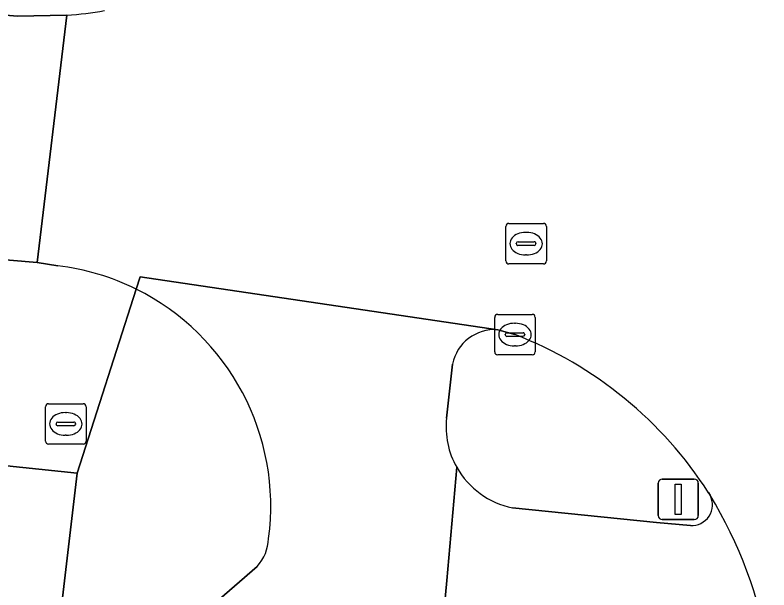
# Model space of a CAD drawing. Extents: x 160856 to 161310, y 384024 to 384878.
# Drawn here: x 161252.22 to 161270.85, y 384661.03 to 384675.22 of the extents above; entities that cross this region are included whole.
import ezdxf

# ---------------------------------------------------------------- set-up
doc = ezdxf.new("R2010")
doc.units = 0
for name, color, linetype in [('IMGEO_Brandkraan', 7, 'Continuous'), ('IMGEO_Erf', 7, 'Continuous'), ('IMGEO_Kolk', 7, 'Continuous'), ('IMGEO_Rijbaan_lokaal_gesloten', 7, 'Continuous'), ('IMGEO_Rijbaan_lokaal_open', 7, 'Continuous'), ('IMGEO_Rioolput', 7, 'Continuous'), ('IMGEO_Verkeerseiland_gesloten', 7, 'Continuous'), ('IMGEO_Verkeersregelinstallatiepaal', 7, 'Continuous'), ('IMGEO_Voetpad_gesloten', 7, 'Continuous'), ('IMGEO_Voetpad_open', 7, 'Continuous')]:
    doc.layers.add(name, color=color, linetype=linetype)

msp = doc.modelspace()

# ---------------------------------------------------------------- linework, layer by layer
at = {"layer": 'IMGEO_Brandkraan'}
for p, q in [((161252.976, 384664.699), (161252.976, 384665.551)), ((161253.051, 384665.625), (161253.903, 384665.625)), ((161253.977, 384665.551), (161253.977, 384664.699)), ((161253.464, 384665.405), (161253.489, 384665.405)), ((161253.235, 384665.119), (161253.235, 384665.131)), ((161253.278, 384665.168), (161253.676, 384665.168)), ((161253.719, 384665.131), (161253.719, 384665.119)), ((161253.673, 384665.082), (161253.275, 384665.082)), ((161253.487, 384664.845), (161253.462, 384664.845)), ((161253.903, 384664.625), (161253.051, 384664.625))]:
    msp.add_line(p, q, dxfattribs=at)
for points in [[(161252.976, 384664.699), (161252.976, 384665.551)], [(161253.051, 384665.625), (161253.903, 384665.625)], [(161253.977, 384665.551), (161253.977, 384664.699)], [(161253.903, 384664.625), (161253.051, 384664.625)]]:
    msp.add_lwpolyline(points, dxfattribs=at)
for centre, radius, start, end in [((161253.053, 384665.549), 0.0765, 91.552, 178.448), ((161253.053, 384665.549), 0.0765, 91.552, 178.448), ((161253.901, 384665.549), 0.0765, 1.552, 88.448), ((161253.901, 384665.549), 0.0765, 1.552, 88.448), ((161253.275, 384665.128), 0.0403, 85.8775, 175.7526), ((161253.272, 384665.118), 0.0366, 178.938, 274.7102), ((161253.676, 384665.125), 0.043, 264.8664, 352.4533), ((161253.68, 384665.13), 0.0386, 1.7309, 96.639), ((161253.053, 384664.701), 0.0765, 181.552, 268.448), ((161253.053, 384664.701), 0.0765, 181.552, 268.448), ((161253.901, 384664.701), 0.0765, 271.552, 358.448), ((161253.901, 384664.701), 0.0765, 271.552, 358.448)]:
    msp.add_arc(centre, radius, start, end, dxfattribs=at)
for centre, major_axis, ratio, start_param, end_param in [((161253.463, 384665.125), (-0.387, 0.002), 0.722429, 4.712389, 7.853982), ((161253.488, 384665.125), (-0.39, 0.002), 0.717154, 1.570796, 4.712389)]:
    msp.add_ellipse(centre, major_axis=major_axis, ratio=ratio, start_param=start_param, end_param=end_param, dxfattribs=at)
at = {"layer": 'IMGEO_Erf'}
msp.add_lwpolyline([(161251.223, 384642.435), (161253.755, 384663.908), (161239.297, 384665.418), (161231.728, 384666.208), (161230.236, 384666.363), (161229.727, 384661.39), (161229.474, 384658.921)], dxfattribs=at)
at = {"layer": 'IMGEO_Kolk'}
for p, q in [((161264.071, 384666.906), (161264.071, 384667.758)), ((161264.146, 384667.832), (161264.998, 384667.832)), ((161265.072, 384667.758), (161265.072, 384666.906)), ((161264.559, 384667.612), (161264.584, 384667.612)), ((161264.373, 384667.375), (161264.771, 384667.375)), ((161264.33, 384667.326), (161264.33, 384667.338)), ((161264.768, 384667.289), (161264.37, 384667.289)), ((161264.814, 384667.338), (161264.814, 384667.326)), ((161264.582, 384667.052), (161264.557, 384667.052)), ((161264.998, 384666.832), (161264.146, 384666.832))]:
    msp.add_line(p, q, dxfattribs=at)
for points in [[(161264.071, 384666.906), (161264.071, 384667.758)], [(161264.146, 384667.832), (161264.998, 384667.832)], [(161265.072, 384667.758), (161265.072, 384666.906)], [(161264.998, 384666.832), (161264.146, 384666.832)]]:
    msp.add_lwpolyline(points, dxfattribs=at)
for centre, radius, start, end in [((161264.148, 384667.756), 0.0765, 91.552, 178.448), ((161264.148, 384667.756), 0.0765, 91.552, 178.448), ((161264.996, 384667.756), 0.0765, 1.552, 88.448), ((161264.996, 384667.756), 0.0765, 1.552, 88.448), ((161264.37, 384667.335), 0.0403, 85.8775, 175.7526), ((161264.775, 384667.337), 0.0386, 1.7309, 96.639), ((161264.367, 384667.325), 0.0366, 178.938, 274.7102), ((161264.771, 384667.332), 0.043, 264.8664, 352.4533), ((161264.148, 384666.908), 0.0765, 181.552, 268.448), ((161264.148, 384666.908), 0.0765, 181.552, 268.448), ((161264.996, 384666.908), 0.0765, 271.552, 358.448), ((161264.996, 384666.908), 0.0765, 271.552, 358.448)]:
    msp.add_arc(centre, radius, start, end, dxfattribs=at)
for centre, major_axis, ratio, start_param, end_param in [((161264.558, 384667.332), (-0.387, 0.002), 0.722429, 4.712389, 7.853982), ((161264.583, 384667.332), (-0.39, 0.002), 0.717154, 1.570796, 4.712389)]:
    msp.add_ellipse(centre, major_axis=major_axis, ratio=ratio, start_param=start_param, end_param=end_param, dxfattribs=at)
at = {"layer": 'IMGEO_Rijbaan_lokaal_gesloten'}
for points in [[(161253.501, 384675.224), (161252.77, 384669.111), (161253.276, 384669.033)], [(161255.213, 384668.454), (161255.313, 384668.759), (161264.146, 384667.451), (161264.572, 384667.332)], [(161269.353, 384663.428), (161269.391, 384663.366)]]:
    msp.add_lwpolyline(points, dxfattribs=at)
for centre, radius, start, end in [((161253.077, 384682.678), 7.466, 273.2593, 280.4603), ((161252.557, 384663.097), 5.98, 63.6252, 83.0904), ((161260.971, 384658.042), 9.963, 32.7213, 68.811), ((161259.827, 384657.571), 11.183, 9.8374, 31.21)]:
    msp.add_arc(centre, radius, start, end, dxfattribs=at)
at = {"layer": 'IMGEO_Rijbaan_lokaal_open'}
for points in [[(161135.61, 384681.376), (161139.001, 384680.825), (161143.066, 384680.491), (161143.188, 384680.479), (161185.816, 384676.135), (161185.922, 384676.125), (161187.912, 384675.92), (161202.637, 384674.492), (161251.411, 384669.458), (161251.394, 384669.225), (161252.77, 384669.111), (161253.501, 384675.224), (161252.277, 384675.194), (161251.143, 384675.297), (161239.508, 384676.544), (161229.088, 384676.847)], [(161264.146, 384667.451), (161255.313, 384668.759), (161255.213, 384668.454)], [(161262.878, 384665.269), (161263.028, 384666.6)], [(161262.832, 384660.641), (161262.886, 384661.259), (161263.132, 384664.054)], [(161258.2, 384661.608), (161256.961, 384660.527)]]:
    msp.add_lwpolyline(points, dxfattribs=at)
for centre, radius, start, end in [((161252.558, 384663.096), 5.98, 352.2955, 63.6417), ((161264.067, 384666.395), 1.059, 85.7097, 168.8457), ((161264.922, 384665.062), 2.054, 174.2219, 209.3938), ((161257.438, 384662.325), 1.046, 316.7225, 358.299)]:
    msp.add_arc(centre, radius, start, end, dxfattribs=at)
at = {"layer": 'IMGEO_Rioolput'}
for p, q in [((161264.346, 384669.152), (161264.346, 384670.004)), ((161264.421, 384670.078), (161265.273, 384670.078)), ((161265.347, 384670.004), (161265.347, 384669.152)), ((161264.834, 384669.858), (161264.859, 384669.858)), ((161264.605, 384669.572), (161264.605, 384669.584)), ((161264.648, 384669.621), (161265.046, 384669.621)), ((161265.089, 384669.584), (161265.089, 384669.572)), ((161265.043, 384669.535), (161264.645, 384669.535)), ((161264.857, 384669.298), (161264.832, 384669.298)), ((161265.273, 384669.078), (161264.421, 384669.078))]:
    msp.add_line(p, q, dxfattribs=at)
for points in [[(161264.346, 384669.152), (161264.346, 384670.004)], [(161264.421, 384670.078), (161265.273, 384670.078)], [(161265.347, 384670.004), (161265.347, 384669.152)], [(161265.273, 384669.078), (161264.421, 384669.078)]]:
    msp.add_lwpolyline(points, dxfattribs=at)
for centre, radius, start, end in [((161264.423, 384670.002), 0.0765, 91.552, 178.448), ((161264.423, 384670.002), 0.0765, 91.552, 178.448), ((161265.271, 384670.002), 0.0765, 1.552, 88.448), ((161265.271, 384670.002), 0.0765, 1.552, 88.448), ((161264.645, 384669.581), 0.0403, 85.8775, 175.7526), ((161265.05, 384669.583), 0.0386, 1.7309, 96.639), ((161264.642, 384669.571), 0.0366, 178.938, 274.7102), ((161265.046, 384669.578), 0.043, 264.8664, 352.4533), ((161264.423, 384669.154), 0.0765, 181.552, 268.448), ((161264.423, 384669.154), 0.0765, 181.552, 268.448), ((161265.271, 384669.154), 0.0765, 271.552, 358.448), ((161265.271, 384669.154), 0.0765, 271.552, 358.448)]:
    msp.add_arc(centre, radius, start, end, dxfattribs=at)
for centre, major_axis, ratio, start_param, end_param in [((161264.833, 384669.578), (-0.387, 0.002), 0.722429, 4.712389, 7.853982), ((161264.858, 384669.578), (-0.39, 0.002), 0.717154, 1.570796, 4.712389)]:
    msp.add_ellipse(centre, major_axis=major_axis, ratio=ratio, start_param=start_param, end_param=end_param, dxfattribs=at)
at = {"layer": 'IMGEO_Verkeerseiland_gesloten'}
for points in [[(161264.572, 384667.332), (161264.146, 384667.451)], [(161263.028, 384666.6), (161262.878, 384665.269)], [(161269.391, 384663.366), (161269.353, 384663.428)], [(161264.511, 384663.056), (161268.068, 384662.694), (161268.904, 384662.614)]]:
    msp.add_lwpolyline(points, dxfattribs=at)
for centre, radius, start, end in [((161264.067, 384666.395), 1.059, 85.7097, 168.8457), ((161260.971, 384658.042), 9.963, 32.7213, 68.811), ((161264.922, 384665.062), 2.054, 174.2219, 209.3938), ((161264.914, 384665.065), 2.049, 209.5638, 258.6488), ((161268.933, 384663.129), 0.516, 266.8326, 27.3127)]:
    msp.add_arc(centre, radius, start, end, dxfattribs=at)
at = {"layer": 'IMGEO_Verkeersregelinstallatiepaal'}
for p, q in [((161268.111, 384662.863), (161268.111, 384663.663)), ((161268.111, 384663.663), (161268.111, 384662.863)), ((161268.211, 384663.763), (161269.001, 384663.763)), ((161269.001, 384663.763), (161268.211, 384663.763)), ((161269.101, 384663.663), (161269.101, 384662.863)), ((161269.101, 384662.863), (161269.101, 384663.663)), ((161269.001, 384662.763), (161268.211, 384662.763)), ((161268.211, 384662.763), (161269.001, 384662.763))]:
    msp.add_line(p, q, dxfattribs=at)
msp.add_lwpolyline([(161268.531, 384663.638), (161268.681, 384663.638), (161268.681, 384662.888), (161268.531, 384662.888), (161268.531, 384663.638)], dxfattribs=at)
for centre, start, end in [((161268.211, 384663.663), 90, 180), ((161268.211, 384663.663), 90, 180), ((161269.001, 384663.663), 0, 90), ((161269.001, 384663.663), 360, 90), ((161268.211, 384662.863), 180, 270), ((161268.211, 384662.863), 180, 270), ((161269.001, 384662.863), 270, 0), ((161269.001, 384662.863), 270, 0)]:
    msp.add_arc(centre, 0.1, start, end, dxfattribs=at)
at = {"layer": 'IMGEO_Voetpad_gesloten'}
for points in [[(161263.132, 384664.054), (161262.886, 384661.259), (161262.832, 384660.641), (161270.421, 384659.791)], [(161268.904, 384662.614), (161268.068, 384662.694), (161264.511, 384663.056)]]:
    msp.add_lwpolyline(points, dxfattribs=at)
for centre, radius, start, end in [((161264.914, 384665.065), 2.049, 209.5638, 258.6488), ((161268.933, 384663.129), 0.516, 266.8326, 27.3127), ((161259.827, 384657.571), 11.183, 9.8374, 31.21)]:
    msp.add_arc(centre, radius, start, end, dxfattribs=at)
at = {"layer": 'IMGEO_Voetpad_open'}
for points in [[(161239.508, 384676.544), (161251.143, 384675.297), (161252.277, 384675.194), (161253.501, 384675.224)], [(161197.468, 384669.832), (161201.118, 384669.343), (161207.014, 384668.74), (161212.789, 384668.149), (161218.564, 384667.558), (161224.34, 384666.966), (161230.236, 384666.363), (161231.728, 384666.208), (161239.297, 384665.418), (161253.755, 384663.908), (161255.213, 384668.454)], [(161253.276, 384669.033), (161252.77, 384669.111), (161251.394, 384669.225)], [(161255.213, 384668.454), (161253.755, 384663.908), (161251.223, 384642.435), (161250.719, 384638.124), (161247.412, 384609.996), (161242.554, 384568.674), (161242.07, 384564.539), (161234.582, 384500)], [(161256.961, 384660.527), (161258.2, 384661.608)]]:
    msp.add_lwpolyline(points, dxfattribs=at)
for centre, radius, start, end in [((161253.077, 384682.678), 7.466, 273.2593, 280.4603), ((161252.557, 384663.097), 5.98, 63.6252, 83.0904), ((161252.558, 384663.096), 5.98, 352.2955, 63.6417), ((161257.438, 384662.325), 1.046, 316.7225, 358.299)]:
    msp.add_arc(centre, radius, start, end, dxfattribs=at)

doc.saveas('drawing.dxf')
